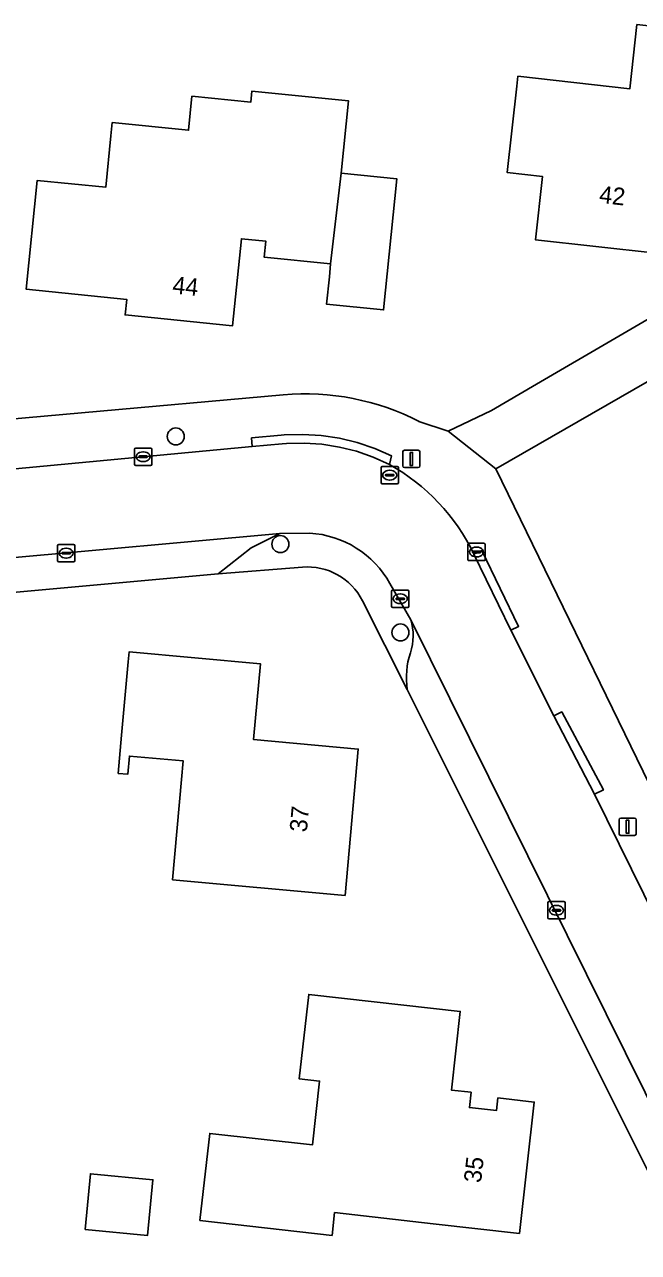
# Model space of a CAD drawing. Extents: x 162396 to 163643, y 386452 to 387406.
# Drawn here: x 163120.8 to 163156.2, y 386677.7 to 386748.4 of the extents above; entities that cross this region are included whole.
import ezdxf

# ---------------------------------------------------------------- set-up
doc = ezdxf.new("R2010")
doc.units = 0
for name, color, linetype in [('IMGEO_Boom', 7, 'Continuous'), ('IMGEO_Erf', 7, 'Continuous'), ('IMGEO_Kolk', 7, 'Continuous'), ('IMGEO_Lichtmast', 7, 'Continuous'), ('IMGEO_Pand', 7, 'Continuous'), ('IMGEO_Pand_nummerreeks', 7, 'Continuous'), ('IMGEO_Parkeervlak_open', 7, 'Continuous'), ('IMGEO_Rijbaan_lokaal_open', 7, 'Continuous'), ('IMGEO_Rioolput', 7, 'Continuous'), ('IMGEO_Voetpad_open', 7, 'Continuous')]:
    doc.layers.add(name, color=color, linetype=linetype)

msp = doc.modelspace()

# ---------------------------------------------------------------- linework, layer by layer
at = {"layer": 'IMGEO_Boom'}
for centre in [(163129.517, 386724.678), (163135.538, 386718.476), (163142.45, 386713.386)]:
    msp.add_circle(centre, 0.489, dxfattribs=at)
at = {"layer": 'IMGEO_Erf'}
for points in [[(163150.221, 386736.002), (163150.626, 386739.649), (163148.597, 386739.874), (163149.149, 386744.844), (163149.213, 386745.417), (163155.657, 386744.701), (163156.067, 386748.394), (163160.664, 386747.883), (163159.907, 386741.069), (163161.93, 386740.844), (163161.629, 386738.133), (163158.956, 386738.43), (163158.706, 386736.18), (163157.165, 386735.23)], [(163138.198, 386732.292), (163138.357, 386733.867), (163138.433, 386734.62), (163134.601, 386735.006), (163134.693, 386735.922), (163133.294, 386736.063), (163133.126, 386734.394), (163132.789, 386731.051), (163126.6, 386731.675), (163126.69, 386732.57), (163120.909, 386733.152), (163121.54, 386739.421), (163125.484, 386739.024), (163125.783, 386741.991), (163125.86, 386742.753), (163130.25, 386742.311), (163130.447, 386744.262), (163133.836, 386743.92), (163133.901, 386744.565), (163139.455, 386744.006), (163139.035, 386739.832), (163142.244, 386739.509), (163141.484, 386731.961)], [(163129.325, 386699.138), (163129.845, 386704.912), (163129.942, 386705.993), (163126.845, 386706.272), (163126.751, 386705.223), (163126.202, 386705.272), (163126.4, 386707.47), (163126.782, 386711.703), (163126.833, 386712.27), (163134.393, 386711.589), (163134, 386707.217), (163140.024, 386706.674), (163139.264, 386698.243)], [(163144.328, 386679.34), (163138.658, 386679.979), (163138.51, 386678.666), (163130.905, 386679.525), (163131.471, 386684.538), (163137.381, 386683.873), (163137.795, 386687.55), (163136.622, 386687.682), (163137.171, 386692.548), (163140.929, 386692.124), (163145.897, 386691.563), (163145.387, 386687.036), (163146.521, 386686.908), (163146.421, 386686.029), (163147.976, 386685.854), (163148.058, 386686.579), (163150.149, 386686.343), (163149.296, 386678.779)], [(163124.292, 386679.015), (163124.605, 386682.22), (163128.204, 386681.869), (163127.891, 386678.664)]]:
    msp.add_lwpolyline(points, close=True, dxfattribs=at)
for points in [[(163143.518, 386725.545), (163145.202, 386724.977), (163147.694, 386726.173), (163150.289, 386727.687), (163169.003, 386738.606), (163168.577, 386734.666), (163147.937, 386722.815), (163159.239, 386699.578), (163180.984, 386655.913)], [(163089.245, 386722.934), (163135.707, 386727.073)], [(163136.803, 386717.15), (163131.948, 386716.758), (163106.635, 386714.454)], [(163142.845, 386710.112), (163140.267, 386715.208)], [(163170.644, 386654.483), (163142.845, 386710.112)]]:
    msp.add_lwpolyline(points, dxfattribs=at)
for centre, radius, start, end in [((163136.954, 386712.717), 14.41, 62.89982, 94.96315), ((163137.094, 386713.609), 3.553, 26.74468, 94.70329)]:
    msp.add_arc(centre, radius, start, end, dxfattribs=at)
at = {"layer": 'IMGEO_Kolk'}
for p, q in [((163127.141, 386723.082), (163127.141, 386723.934)), ((163127.216, 386724.008), (163128.068, 386724.008)), ((163127.629, 386723.788), (163127.654, 386723.788)), ((163128.142, 386723.934), (163128.142, 386723.082)), ((163127.4, 386723.502), (163127.4, 386723.514)), ((163127.838, 386723.465), (163127.44, 386723.465)), ((163127.443, 386723.551), (163127.841, 386723.551)), ((163127.652, 386723.228), (163127.627, 386723.228)), ((163127.884, 386723.514), (163127.884, 386723.502)), ((163128.068, 386723.008), (163127.216, 386723.008)), ((163122.708, 386717.527), (163122.708, 386718.379)), ((163122.783, 386718.453), (163123.635, 386718.453)), ((163123.196, 386718.233), (163123.221, 386718.233)), ((163123.709, 386718.379), (163123.709, 386717.527)), ((163146.33, 386717.596), (163146.33, 386718.448)), ((163146.405, 386718.522), (163147.257, 386718.522)), ((163146.818, 386718.302), (163146.843, 386718.302)), ((163147.331, 386718.448), (163147.331, 386717.596)), ((163123.635, 386717.453), (163122.783, 386717.453)), ((163122.967, 386717.947), (163122.967, 386717.959)), ((163123.405, 386717.91), (163123.007, 386717.91)), ((163123.01, 386717.996), (163123.408, 386717.996)), ((163123.219, 386717.673), (163123.194, 386717.673)), ((163123.451, 386717.959), (163123.451, 386717.947)), ((163147.257, 386717.522), (163146.405, 386717.522)), ((163146.589, 386718.016), (163146.589, 386718.028)), ((163147.027, 386717.979), (163146.629, 386717.979)), ((163146.632, 386718.065), (163147.03, 386718.065)), ((163146.841, 386717.742), (163146.816, 386717.742)), ((163147.073, 386718.028), (163147.073, 386718.016)), ((163141.939, 386714.902), (163141.939, 386715.754)), ((163142.014, 386715.828), (163142.866, 386715.828)), ((163142.198, 386715.322), (163142.198, 386715.334)), ((163142.241, 386715.371), (163142.639, 386715.371)), ((163142.427, 386715.608), (163142.452, 386715.608)), ((163142.682, 386715.334), (163142.682, 386715.322)), ((163142.94, 386715.754), (163142.94, 386714.902)), ((163142.866, 386714.828), (163142.014, 386714.828)), ((163142.636, 386715.285), (163142.238, 386715.285)), ((163142.45, 386715.048), (163142.425, 386715.048)), ((163150.933, 386696.962), (163150.933, 386697.814)), ((163151.008, 386697.888), (163151.86, 386697.888)), ((163151.421, 386697.668), (163151.446, 386697.668)), ((163151.934, 386697.814), (163151.934, 386696.962)), ((163151.192, 386697.382), (163151.192, 386697.394)), ((163151.63, 386697.345), (163151.232, 386697.345)), ((163151.235, 386697.431), (163151.633, 386697.431)), ((163151.444, 386697.108), (163151.419, 386697.108)), ((163151.676, 386697.394), (163151.676, 386697.382)), ((163151.86, 386696.888), (163151.008, 386696.888))]:
    msp.add_line(p, q, dxfattribs=at)
for points in [[(163127.141, 386723.082), (163127.141, 386723.934)], [(163127.216, 386724.008), (163128.068, 386724.008)], [(163128.142, 386723.934), (163128.142, 386723.082)], [(163128.068, 386723.008), (163127.216, 386723.008)], [(163122.708, 386717.527), (163122.708, 386718.379)], [(163122.783, 386718.453), (163123.635, 386718.453)], [(163123.709, 386718.379), (163123.709, 386717.527)], [(163146.33, 386717.596), (163146.33, 386718.448)], [(163146.405, 386718.522), (163147.257, 386718.522)], [(163147.331, 386718.448), (163147.331, 386717.596)], [(163123.635, 386717.453), (163122.783, 386717.453)], [(163147.257, 386717.522), (163146.405, 386717.522)], [(163141.939, 386714.902), (163141.939, 386715.754)], [(163142.014, 386715.828), (163142.866, 386715.828)], [(163142.94, 386715.754), (163142.94, 386714.902)], [(163142.866, 386714.828), (163142.014, 386714.828)], [(163150.933, 386696.962), (163150.933, 386697.814)], [(163151.008, 386697.888), (163151.86, 386697.888)], [(163151.934, 386697.814), (163151.934, 386696.962)], [(163151.86, 386696.888), (163151.008, 386696.888)]]:
    msp.add_lwpolyline(points, dxfattribs=at)
for centre, radius, start, end in [((163127.218, 386723.932), 0.0765, 91.55205, 178.44795), ((163127.218, 386723.932), 0.0765, 91.55205, 178.44795), ((163128.066, 386723.932), 0.0765, 1.55205, 88.44795), ((163128.066, 386723.932), 0.0765, 1.55205, 88.44795), ((163127.218, 386723.084), 0.0765, 181.55205, 268.44795), ((163127.218, 386723.084), 0.0765, 181.55205, 268.44795), ((163127.44, 386723.511), 0.0403, 85.87752, 175.75265), ((163127.437, 386723.501), 0.0366, 178.93798, 274.71019), ((163127.841, 386723.508), 0.043, 264.86636, 352.45326), ((163127.845, 386723.513), 0.0386, 1.73085, 96.63898), ((163128.066, 386723.084), 0.0765, 271.55205, 358.44795), ((163128.066, 386723.084), 0.0765, 271.55205, 358.44795), ((163122.785, 386718.377), 0.0765, 91.55205, 178.44795), ((163122.785, 386718.377), 0.0765, 91.55205, 178.44795), ((163123.633, 386718.377), 0.0765, 1.55205, 88.44795), ((163123.633, 386718.377), 0.0765, 1.55205, 88.44795), ((163146.407, 386718.446), 0.0765, 91.55205, 178.44795), ((163146.407, 386718.446), 0.0765, 91.55205, 178.44795), ((163147.255, 386718.446), 0.0765, 1.55205, 88.44795), ((163147.255, 386718.446), 0.0765, 1.55205, 88.44795), ((163122.785, 386717.529), 0.0765, 181.55205, 268.44795), ((163122.785, 386717.529), 0.0765, 181.55205, 268.44795), ((163123.007, 386717.956), 0.0403, 85.87752, 175.75265), ((163123.004, 386717.946), 0.0366, 178.93798, 274.71019), ((163123.408, 386717.953), 0.043, 264.86636, 352.45326), ((163123.412, 386717.958), 0.0386, 1.73085, 96.63898), ((163123.633, 386717.529), 0.0765, 271.55205, 358.44795), ((163123.633, 386717.529), 0.0765, 271.55205, 358.44795), ((163146.407, 386717.598), 0.0765, 181.55205, 268.44795), ((163146.407, 386717.598), 0.0765, 181.55205, 268.44795), ((163146.629, 386718.025), 0.0403, 85.87752, 175.75265), ((163146.626, 386718.015), 0.0366, 178.93798, 274.71019), ((163147.03, 386718.022), 0.043, 264.86636, 352.45326), ((163147.034, 386718.027), 0.0386, 1.73085, 96.63898), ((163147.255, 386717.598), 0.0765, 271.55205, 358.44795), ((163147.255, 386717.598), 0.0765, 271.55205, 358.44795), ((163142.016, 386715.752), 0.0765, 91.55205, 178.44795), ((163142.016, 386715.752), 0.0765, 91.55205, 178.44795), ((163142.238, 386715.331), 0.0403, 85.87752, 175.75265), ((163142.235, 386715.321), 0.0366, 178.93798, 274.71019), ((163142.639, 386715.328), 0.043, 264.86636, 352.45326), ((163142.643, 386715.333), 0.0386, 1.73085, 96.63898), ((163142.864, 386715.752), 0.0765, 1.55205, 88.44795), ((163142.864, 386715.752), 0.0765, 1.55205, 88.44795), ((163142.016, 386714.904), 0.0765, 181.55205, 268.44795), ((163142.016, 386714.904), 0.0765, 181.55205, 268.44795), ((163142.864, 386714.904), 0.0765, 271.55205, 358.44795), ((163142.864, 386714.904), 0.0765, 271.55205, 358.44795), ((163151.01, 386697.812), 0.0765, 91.55205, 178.44795), ((163151.01, 386697.812), 0.0765, 91.55205, 178.44795), ((163151.858, 386697.812), 0.0765, 1.55205, 88.44795), ((163151.858, 386697.812), 0.0765, 1.55205, 88.44795), ((163151.01, 386696.964), 0.0765, 181.55205, 268.44795), ((163151.01, 386696.964), 0.0765, 181.55205, 268.44795), ((163151.232, 386697.391), 0.0403, 85.87752, 175.75265), ((163151.229, 386697.381), 0.0366, 178.93798, 274.71019), ((163151.633, 386697.388), 0.043, 264.86636, 352.45326), ((163151.637, 386697.393), 0.0386, 1.73085, 96.63898), ((163151.858, 386696.964), 0.0765, 271.55205, 358.44795), ((163151.858, 386696.964), 0.0765, 271.55205, 358.44795)]:
    msp.add_arc(centre, radius, start, end, dxfattribs=at)
for centre, major_axis, ratio, start_param, end_param in [((163127.628, 386723.508), (-0.387, 0.002), 0.722429, 4.712389, 7.853982), ((163127.653, 386723.508), (-0.39, 0.002), 0.717154, 1.570796, 4.712389), ((163123.195, 386717.953), (-0.387, 0.002), 0.722429, 4.712389, 7.853982), ((163123.22, 386717.953), (-0.39, 0.002), 0.717154, 1.570796, 4.712389), ((163146.817, 386718.022), (-0.387, 0.002), 0.722429, 4.712389, 7.853982), ((163146.842, 386718.022), (-0.39, 0.002), 0.717154, 1.570796, 4.712389), ((163142.426, 386715.328), (-0.387, 0.002), 0.722429, 4.712389, 7.853982), ((163142.451, 386715.328), (-0.39, 0.002), 0.717154, 1.570796, 4.712389), ((163151.42, 386697.388), (-0.387, 0.002), 0.722429, 4.712389, 7.853982), ((163151.445, 386697.388), (-0.39, 0.002), 0.717154, 1.570796, 4.712389)]:
    msp.add_ellipse(centre, major_axis=major_axis, ratio=ratio, start_param=start_param, end_param=end_param, dxfattribs=at)
at = {"layer": 'IMGEO_Lichtmast'}
for p, q in [((163142.681, 386723.882), (163143.471, 386723.882)), ((163143.471, 386723.882), (163142.681, 386723.882)), ((163142.581, 386722.982), (163142.581, 386723.782)), ((163142.581, 386723.782), (163142.581, 386722.982)), ((163143.571, 386723.782), (163143.571, 386722.982)), ((163143.571, 386722.982), (163143.571, 386723.782)), ((163143.471, 386722.882), (163142.681, 386722.882)), ((163142.681, 386722.882), (163143.471, 386722.882)), ((163155.033, 386701.799), (163155.033, 386702.599)), ((163155.033, 386702.599), (163155.033, 386701.799)), ((163155.133, 386702.699), (163155.923, 386702.699)), ((163155.923, 386702.699), (163155.133, 386702.699)), ((163156.023, 386702.599), (163156.023, 386701.799)), ((163156.023, 386701.799), (163156.023, 386702.599)), ((163155.923, 386701.699), (163155.133, 386701.699)), ((163155.133, 386701.699), (163155.923, 386701.699))]:
    msp.add_line(p, q, dxfattribs=at)
for points in [[(163143.001, 386723.757), (163143.151, 386723.757), (163143.151, 386723.007), (163143.001, 386723.007), (163143.001, 386723.757)], [(163155.453, 386702.574), (163155.603, 386702.574), (163155.603, 386701.824), (163155.453, 386701.824), (163155.453, 386702.574)]]:
    msp.add_lwpolyline(points, dxfattribs=at)
for centre, start, end in [((163142.681, 386723.782), 90, 180), ((163142.681, 386723.782), 90, 180), ((163143.471, 386723.782), 0, 90), ((163143.471, 386723.782), 360, 90), ((163142.681, 386722.982), 180, 270), ((163142.681, 386722.982), 180, 270), ((163143.471, 386722.982), 270, 0), ((163143.471, 386722.982), 270, 0), ((163155.133, 386702.599), 90, 180), ((163155.133, 386702.599), 90, 180), ((163155.923, 386702.599), 0, 90), ((163155.923, 386702.599), 360, 90), ((163155.133, 386701.799), 180, 270), ((163155.133, 386701.799), 180, 270), ((163155.923, 386701.799), 270, 0), ((163155.923, 386701.799), 270, 0)]:
    msp.add_arc(centre, 0.1, start, end, dxfattribs=at)
at = {"layer": 'IMGEO_Pand'}
for points in [[(163161.93, 386740.844), (163159.907, 386741.069), (163160.664, 386747.883), (163156.067, 386748.394), (163155.657, 386744.701), (163149.213, 386745.417), (163149.149, 386744.844), (163148.597, 386739.874), (163150.626, 386739.649), (163150.221, 386736.002), (163157.165, 386735.23), (163158.706, 386736.18), (163158.956, 386738.43), (163161.629, 386738.133)], [(163139.035, 386739.832), (163139.455, 386744.006), (163133.901, 386744.565), (163133.836, 386743.92), (163130.447, 386744.262), (163130.25, 386742.311), (163125.86, 386742.753), (163125.783, 386741.991), (163125.484, 386739.024), (163121.54, 386739.421), (163120.909, 386733.152), (163126.69, 386732.57), (163126.6, 386731.675), (163132.789, 386731.051), (163133.126, 386734.394), (163133.294, 386736.063), (163134.693, 386735.922), (163134.601, 386735.006), (163138.433, 386734.62)], [(163138.357, 386733.867), (163138.198, 386732.292), (163141.484, 386731.961), (163142.244, 386739.509), (163139.035, 386739.832), (163138.433, 386734.62)], [(163129.325, 386699.138), (163139.264, 386698.243), (163140.024, 386706.674), (163134, 386707.217), (163134.393, 386711.589), (163126.833, 386712.27), (163126.782, 386711.703), (163126.4, 386707.47), (163126.202, 386705.272), (163126.751, 386705.223), (163126.845, 386706.272), (163129.942, 386705.993), (163129.845, 386704.912)], [(163146.421, 386686.029), (163146.521, 386686.908), (163145.387, 386687.036), (163145.897, 386691.563), (163140.929, 386692.124), (163137.171, 386692.548), (163136.622, 386687.682), (163137.795, 386687.55), (163137.381, 386683.873), (163131.471, 386684.538), (163130.905, 386679.525), (163138.51, 386678.666), (163138.658, 386679.979), (163144.328, 386679.34), (163149.296, 386678.779), (163150.149, 386686.343), (163148.058, 386686.579), (163147.976, 386685.854)], [(163124.292, 386679.015), (163127.891, 386678.664), (163128.204, 386681.869), (163124.605, 386682.22)]]:
    msp.add_lwpolyline(points, close=True, dxfattribs=at)
at = {"layer": 'IMGEO_Parkeervlak_open'}
for points in [[(163133.859, 386718.264), (163135.507, 386719.088), (163103.286, 386716.164), (163103.144, 386716.11)], [(163106.635, 386714.454), (163131.948, 386716.758), (163133.859, 386718.264)], [(163170.35, 386659.122), (163158.79, 386682.361), (163143.039, 386714.124)], [(163142.845, 386710.112), (163170.644, 386654.483)]]:
    msp.add_lwpolyline(points, dxfattribs=at)
for centre, radius, start, end in [((163140.115, 386713.198), 3.067, 341.40451, 17.57238), ((163147.334, 386710.796), 4.541, 161.73114, 188.6696)]:
    msp.add_arc(centre, radius, start, end, dxfattribs=at)
at = {"layer": 'IMGEO_Rijbaan_lokaal_open'}
for points in [[(163141.811, 386723.064), (163140.884, 386723.484), (163139.923, 386723.819), (163138.936, 386724.066), (163137.931, 386724.225), (163136.916, 386724.293), (163135.898, 386724.271), (163135.635, 386724.25), (163133.912, 386724.09), (163118.21, 386722.627), (163114.218, 386722.255), (163112.236, 386722.066), (163097.959, 386720.704), (163092.387, 386720.148), (163089.401, 386719.85)], [(163083.553, 386716.09), (163084.432, 386715.658), (163085.346, 386715.307), (163086.288, 386715.039), (163087.25, 386714.855), (163087.331, 386714.844), (163087.91, 386714.78), (163089.847, 386714.79), (163092.201, 386715.015), (163103.144, 386716.11), (163103.286, 386716.164), (163135.507, 386719.088), (163137.228, 386719.108)], [(163177.369, 386656.162), (163170.677, 386669.85), (163168.446, 386674.337), (163162.859, 386685.444), (163160.001, 386691.151), (163153.617, 386704.068), (163151.289, 386708.591), (163148.797, 386713.522), (163146.679, 386717.903)], [(163141.845, 386716.199), (163143.039, 386714.124), (163158.79, 386682.361), (163170.35, 386659.122)]]:
    msp.add_lwpolyline(points, dxfattribs=at)
for centre, radius, start, end in [((163136.112, 386712.812), 11.729, 25.72248, 60.93065), ((163136.889, 386713.452), 5.666, 28.99989, 86.57311)]:
    msp.add_arc(centre, radius, start, end, dxfattribs=at)
at = {"layer": 'IMGEO_Rioolput'}
for p, q in [((163141.331, 386722.02), (163141.331, 386722.872)), ((163141.406, 386722.946), (163142.258, 386722.946)), ((163141.59, 386722.44), (163141.59, 386722.452)), ((163142.028, 386722.403), (163141.63, 386722.403)), ((163141.633, 386722.489), (163142.031, 386722.489)), ((163141.819, 386722.726), (163141.844, 386722.726)), ((163142.074, 386722.452), (163142.074, 386722.44)), ((163142.332, 386722.872), (163142.332, 386722.02)), ((163142.258, 386721.946), (163141.406, 386721.946)), ((163141.842, 386722.166), (163141.817, 386722.166))]:
    msp.add_line(p, q, dxfattribs=at)
for points in [[(163141.331, 386722.02), (163141.331, 386722.872)], [(163141.406, 386722.946), (163142.258, 386722.946)], [(163142.332, 386722.872), (163142.332, 386722.02)], [(163142.258, 386721.946), (163141.406, 386721.946)]]:
    msp.add_lwpolyline(points, dxfattribs=at)
for centre, radius, start, end in [((163141.408, 386722.87), 0.0765, 91.55205, 178.44795), ((163141.408, 386722.87), 0.0765, 91.55205, 178.44795), ((163141.63, 386722.449), 0.0403, 85.87752, 175.75265), ((163141.627, 386722.439), 0.0366, 178.93798, 274.71019), ((163142.031, 386722.446), 0.043, 264.86636, 352.45326), ((163142.035, 386722.451), 0.0386, 1.73085, 96.63898), ((163142.256, 386722.87), 0.0765, 1.55205, 88.44795), ((163142.256, 386722.87), 0.0765, 1.55205, 88.44795), ((163141.408, 386722.022), 0.0765, 181.55205, 268.44795), ((163141.408, 386722.022), 0.0765, 181.55205, 268.44795), ((163142.256, 386722.022), 0.0765, 271.55205, 358.44795), ((163142.256, 386722.022), 0.0765, 271.55205, 358.44795)]:
    msp.add_arc(centre, radius, start, end, dxfattribs=at)
for centre, major_axis, ratio, start_param, end_param in [((163141.818, 386722.446), (-0.387, 0.002), 0.722429, 4.712389, 7.853982), ((163141.843, 386722.446), (-0.39, 0.002), 0.717154, 1.570796, 4.712389)]:
    msp.add_ellipse(centre, major_axis=major_axis, ratio=ratio, start_param=start_param, end_param=end_param, dxfattribs=at)
at = {"layer": 'IMGEO_Voetpad_open'}
for points in [[(163168.577, 386734.666), (163169.003, 386738.606), (163150.289, 386727.687), (163147.694, 386726.173), (163145.202, 386724.977), (163147.937, 386722.815)], [(163141.811, 386723.064), (163141.944, 386723.557), (163140.973, 386723.986), (163139.967, 386724.327), (163138.934, 386724.577), (163137.884, 386724.733), (163136.823, 386724.795), (163135.762, 386724.762), (163135.59, 386724.748), (163133.881, 386724.589), (163133.912, 386724.09), (163135.635, 386724.25), (163135.898, 386724.271), (163136.916, 386724.293), (163137.931, 386724.225), (163138.936, 386724.066), (163139.923, 386723.819), (163140.884, 386723.484)], [(163147.131, 386718.115), (163146.679, 386717.903), (163148.797, 386713.522), (163149.249, 386713.734)], [(163151.737, 386708.811), (163151.289, 386708.591), (163153.617, 386704.068), (163154.131, 386704.321)]]:
    msp.add_lwpolyline(points, close=True, dxfattribs=at)
for points in [[(163135.707, 386727.073), (163089.245, 386722.934)], [(163147.937, 386722.815), (163145.202, 386724.977), (163143.518, 386725.545)], [(163089.401, 386719.85), (163092.387, 386720.148), (163092.338, 386720.645), (163097.91, 386721.202), (163097.959, 386720.704), (163112.236, 386722.066), (163112.19, 386722.563), (163118.164, 386723.124), (163118.21, 386722.627), (163133.912, 386724.09), (163133.881, 386724.589), (163135.59, 386724.748), (163135.762, 386724.762), (163136.823, 386724.795), (163137.884, 386724.733), (163138.934, 386724.577), (163139.967, 386724.327), (163140.973, 386723.986), (163141.944, 386723.557), (163141.811, 386723.064)], [(163180.984, 386655.913), (163159.239, 386699.578), (163147.937, 386722.815)], [(163137.228, 386719.108), (163135.507, 386719.088), (163133.859, 386718.264), (163131.948, 386716.758), (163136.803, 386717.15)], [(163146.679, 386717.903), (163147.131, 386718.115), (163149.249, 386713.734), (163148.797, 386713.522), (163151.289, 386708.591), (163151.737, 386708.811), (163154.131, 386704.321), (163153.617, 386704.068), (163160.001, 386691.151), (163160.44, 386691.367), (163163.292, 386685.658), (163162.859, 386685.444), (163168.446, 386674.337), (163168.878, 386674.552), (163171.113, 386670.067), (163170.677, 386669.85), (163177.369, 386656.162), (163177.837, 386656.335)], [(163143.039, 386714.124), (163141.845, 386716.199)], [(163140.267, 386715.208), (163142.845, 386710.112)]]:
    msp.add_lwpolyline(points, dxfattribs=at)
for centre, radius, start, end in [((163136.954, 386712.717), 14.41, 62.89982, 94.96315), ((163136.112, 386712.812), 11.729, 25.72248, 60.93065), ((163136.889, 386713.452), 5.666, 28.99989, 86.57311), ((163137.094, 386713.609), 3.553, 26.74468, 94.70329), ((163140.115, 386713.198), 3.067, 341.40451, 17.57238), ((163147.334, 386710.796), 4.541, 161.73114, 188.6696)]:
    msp.add_arc(centre, radius, start, end, dxfattribs=at)

# ---------------------------------------------------------------- texts
at = {"layer": 'IMGEO_Pand_nummerreeks'}
for s, rotation, p in [('42', 353.65618, (163153.856, 386738.132)), ('44', 354.24177, (163129.291, 386732.911)), ('37', 84.84908, (163137.06, 386701.862)), ('35', 83.56589, (163147.085, 386681.66))]:
    msp.add_text(s, height=1, rotation=rotation, dxfattribs=at).set_placement(p)

doc.saveas('drawing.dxf')
